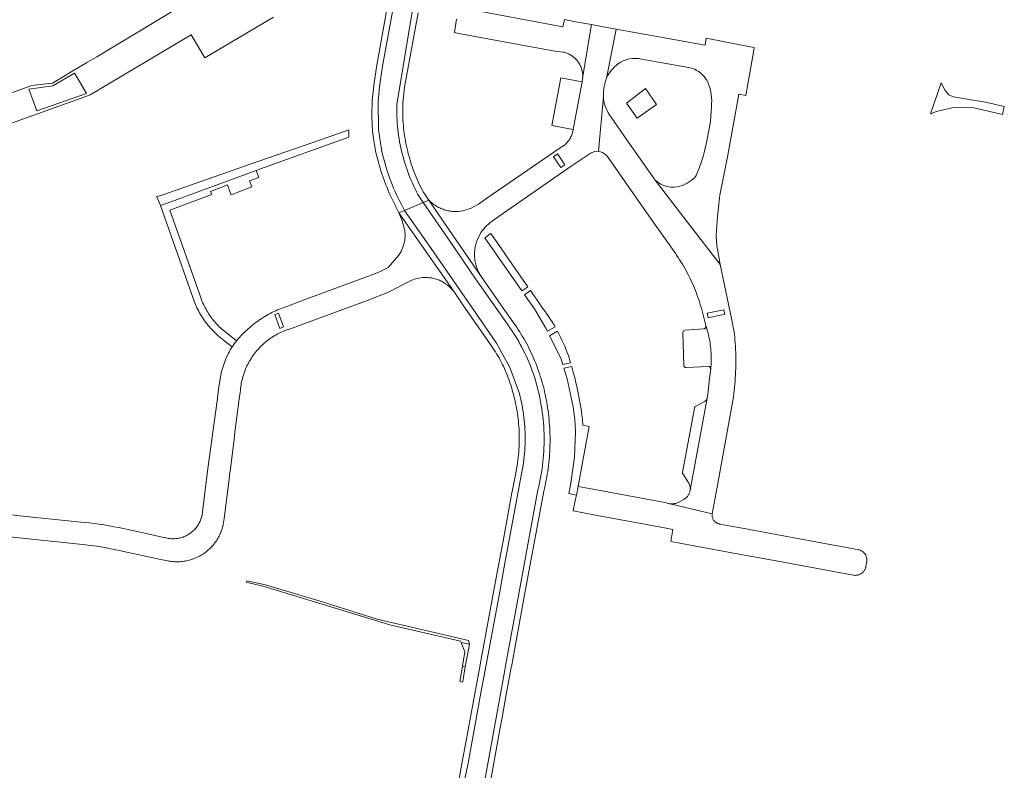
# Model space of a CAD drawing. Extents: x 152825 to 164088, y 457113 to 463005.
# Tile 257 of 364: x 158847 to 159046, y 460032 to 460184. Entities that reach past the tile are written whole.
import ezdxf

# ---------------------------------------------------------------- set-up
doc = ezdxf.new("R2010")
doc.units = 0
doc.header["$LTSCALE"] = 0.5
for name, color, linetype, lineweight in [('B-PV-VH-GESLOTENVERHARDING_ASFALT-GV', 251, 'CONTINUOUS', 18), ('B-PV-VH-HALFVERHARDING_GRASBETONSTEEN-GV', 251, 'CONTINUOUS', 18), ('B-PV-VH-HALFVERHARDING_GRAVEL-GV', 251, 'CONTINUOUS', 18), ('B-PV-VH-ONVERHARD_ZAND-GV', 251, 'CONTINUOUS', 18), ('B-PV-VH-OPENVERHARDING_BETONSTRAATSTEEN-GV', 251, 'CONTINUOUS', 18)]:
    doc.layers.add(name, color=color, linetype=linetype, lineweight=lineweight)

msp = doc.modelspace()

# ---------------------------------------------------------------- linework, layer by layer
at = {"layer": 'B-PV-VH-GESLOTENVERHARDING_ASFALT-GV', "flags": 128}
for points in [[(158921.29, 460186.58), (158919.1, 460174.51), (158918.56, 460170.92), (158918.18, 460167.31), (158918.13, 460164.07), (158918.23, 460161.03), (158918.37, 460160.07), (158918.885, 460157.113), (158919.016, 460156.527), (158919.155, 460155.943), (158919.302, 460155.361), (158919.456, 460154.781), (158919.618, 460154.203), (158919.788, 460153.628), (158919.965, 460153.054), (158920.15, 460152.483), (158920.343, 460151.915), (158920.543, 460151.349), (158920.751, 460150.786), (158920.966, 460150.225), (158921.189, 460149.668), (158921.419, 460149.113), (158921.656, 460148.562), (158921.901, 460148.014), (158922.153, 460147.469), (158922.413, 460146.928), (158922.679, 460146.39), (158922.953, 460145.856), (158923.05, 460145.67), (158923.338, 460145.127), (158923.607, 460144.575), (158924.738, 460145.055), (158924.112, 460146.229), (158923.771, 460146.889), (158923.442, 460147.556), (158923.124, 460148.227), (158922.817, 460148.904), (158922.522, 460149.586), (158922.239, 460150.273), (158921.967, 460150.964), (158921.707, 460151.66), (158921.459, 460152.361), (158921.222, 460153.065), (158920.998, 460153.774), (158920.786, 460154.486), (158920.585, 460155.201), (158920.398, 460155.92), (158920.222, 460156.642), (158920.058, 460157.367), (158919.451, 460161.478), (158919.376, 460167.211), (158919.507, 460168.636), (158919.663, 460170.058), (158919.845, 460171.477), (158920.051, 460172.893), (158920.282, 460174.305), (158931.69, 460236.456)], [(158931.69, 460236.456), (158920.282, 460174.305), (158920.051, 460172.893), (158919.845, 460171.477), (158919.663, 460170.058), (158919.507, 460168.636), (158919.376, 460167.211), (158919.451, 460161.478), (158920.058, 460157.367), (158920.222, 460156.642), (158920.398, 460155.92), (158920.585, 460155.201), (158920.786, 460154.486), (158920.998, 460153.774), (158921.222, 460153.065), (158921.459, 460152.361), (158921.707, 460151.66), (158921.967, 460150.964), (158922.239, 460150.273), (158922.522, 460149.586), (158922.817, 460148.904), (158923.124, 460148.227), (158923.442, 460147.556), (158923.771, 460146.889), (158924.112, 460146.229), (158924.738, 460145.055), (158926.18, 460145.667), (158928.536, 460146.667), (158927.452, 460148.274), (158927.159, 460148.834), (158926.876, 460149.398), (158926.603, 460149.968), (158926.339, 460150.542), (158926.086, 460151.121), (158925.843, 460151.704), (158925.61, 460152.291), (158925.387, 460152.882), (158925.175, 460153.477), (158924.973, 460154.075), (158924.781, 460154.677), (158924.6, 460155.282), (158924.429, 460155.891), (158924.269, 460156.502), (158924.12, 460157.115), (158923.981, 460157.732), (158923.853, 460158.35), (158923.736, 460158.971), (158923.63, 460159.594), (158923.534, 460160.218), (158923.45, 460160.844), (158923.376, 460161.471), (158923.313, 460162.1), (158923.262, 460162.729), (158923.221, 460163.36), (158923.191, 460163.991), (158923.172, 460164.622), (158923.164, 460165.254), (158923.167, 460165.885), (158923.181, 460166.517), (158926.309, 460185.275)], [(158926.309, 460185.275), (158923.181, 460166.517), (158923.167, 460165.885), (158923.164, 460165.254), (158923.172, 460164.622), (158923.191, 460163.991), (158923.221, 460163.36), (158923.262, 460162.729), (158923.313, 460162.1), (158923.376, 460161.471), (158923.45, 460160.844), (158923.534, 460160.218), (158923.63, 460159.594), (158923.736, 460158.971), (158923.853, 460158.35), (158923.981, 460157.732), (158924.12, 460157.115), (158924.269, 460156.502), (158924.429, 460155.891), (158924.6, 460155.282), (158924.781, 460154.677), (158924.973, 460154.075), (158925.175, 460153.477), (158925.387, 460152.882), (158925.61, 460152.291), (158925.843, 460151.704), (158926.086, 460151.121), (158926.339, 460150.542), (158926.603, 460149.968), (158926.876, 460149.398), (158927.159, 460148.834), (158927.452, 460148.274), (158928.536, 460146.667), (158929.651, 460147.141), (158928.824, 460148.373), (158928.51, 460148.84), (158928.369, 460149.107), (158928.126, 460149.578), (158927.891, 460150.054), (158927.663, 460150.532), (158927.443, 460151.014), (158927.229, 460151.499), (158927.023, 460151.988), (158926.825, 460152.479), (158926.633, 460152.973), (158926.45, 460153.47), (158926.273, 460153.97), (158926.105, 460154.473), (158925.944, 460154.978), (158925.79, 460155.485), (158925.645, 460155.995), (158925.507, 460156.507), (158925.376, 460157.021), (158925.254, 460157.536), (158925.139, 460158.054), (158925.032, 460158.573), (158924.933, 460159.094), (158924.842, 460159.616), (158924.759, 460160.139), (158924.683, 460160.664), (158924.616, 460161.19), (158924.556, 460161.716), (158924.505, 460162.244), (158924.461, 460162.772), (158924.426, 460163.301), (158924.398, 460163.83), (158924.378, 460164.36), (158924.367, 460164.89), (158924.363, 460165.42), (158924.368, 460165.95), (158924.38, 460166.48), (158924.42, 460166.8), (158924.73, 460170.04), (158927.49, 460185.06)], [(158965.009, 460168.125), (158964.054, 460157.024), (158964.812, 460156.809), (158965.472, 460156.378)], [(158965.472, 460156.378), (158965.671, 460156.183), (158965.85, 460155.97), (158965.98, 460155.75), (158974.23, 460143.97), (158979.66, 460136.24), (158979.843, 460135.975), (158980.145, 460135.525), (158980.441, 460135.071), (158980.73, 460134.612), (158981.012, 460134.149), (158981.288, 460133.682), (158981.556, 460133.21), (158981.817, 460132.735), (158982.072, 460132.257), (158982.319, 460131.774), (158982.559, 460131.288), (158982.792, 460130.798), (158983.018, 460130.305), (158983.237, 460129.809), (158983.448, 460129.31), (158983.651, 460128.807), (158983.848, 460128.302), (158984.036, 460127.793), (158984.218, 460127.282), (158984.391, 460126.769), (158984.558, 460126.252), (158984.716, 460125.734), (158984.867, 460125.213), (158985.01, 460124.69), (158985.753, 460121.701), (158985.755, 460121.695), (158985.769, 460121.632), (158985.868, 460121.356), (158985.988, 460120.97), (158986.101, 460120.581), (158986.206, 460120.19), (158986.304, 460119.797), (158986.393, 460119.402), (158986.475, 460119.005), (158986.549, 460118.607), (158986.615, 460118.208), (158986.673, 460117.807), (158986.724, 460117.405), (158986.766, 460117.003), (158986.8, 460116.599), (158986.827, 460116.195), (158986.845, 460115.791), (158986.856, 460115.386), (158986.858, 460114.981), (158986.852, 460114.576), (158986.839, 460114.171), (158986.817, 460113.767), (158986.788, 460113.363), (158986.75, 460112.96), (158986.538, 460111.057), (158986.23, 460108.3), (158986.018, 460106.985), (158982.581, 460088.347), (158982.566, 460088.252), (158982.538, 460088.114), (158982.502, 460087.977), (158982.458, 460087.843), (158982.407, 460087.711), (158982.348, 460087.583), (158982.282, 460087.458), (158982.21, 460087.337), (158982.13, 460087.22), (158982.044, 460087.108), (158981.952, 460087.001), (158981.854, 460086.9), (158981.75, 460086.804), (158981.641, 460086.714), (158981.527, 460086.63), (158981.409, 460086.553), (158981.286, 460086.483), (158981.16, 460086.42), (158980.29, 460085.92), (158980.278, 460085.914), (158980.131, 460085.848), (158979.981, 460085.79), (158979.828, 460085.738), (158979.673, 460085.695), (158979.516, 460085.659), (158979.357, 460085.631), (158979.197, 460085.612), (158979.036, 460085.6), (158978.875, 460085.596), (158978.714, 460085.6), (158978.554, 460085.612), (158987.04, 460083.59), (158988.04, 460088.98), (158991.34, 460107.3), (158991.426, 460107.933), (158991.503, 460108.567), (158991.573, 460109.201), (158991.635, 460109.837), (158991.689, 460110.473), (158991.735, 460111.11), (158991.773, 460111.748), (158991.803, 460112.386), (158991.825, 460113.024), (158991.839, 460113.662), (158991.845, 460114.301), (158991.843, 460114.939), (158991.833, 460115.578), (158991.815, 460116.216), (158991.789, 460116.854), (158991.755, 460117.492), (158991.713, 460118.129), (158991.663, 460118.766), (158991.605, 460119.402), (158991.54, 460120.03), (158990.93, 460123.15), (158990.4, 460125.74), (158988.699, 460134.115), (158982.017, 460142.75), (158975.47, 460151.21), (158969.404, 460159.845), (158968.382, 460161.325), (158966.246, 460164.428)], [(158939.794, 460022.939), (158944.91, 460051.183), (158945.2, 460052.786), (158947.87, 460067.396), (158951.766, 460088.43), (158951.934, 460089.129), (158952.09, 460089.831), (158952.234, 460090.536), (158952.365, 460091.242), (158952.485, 460091.951), (158952.592, 460092.662), (158952.688, 460093.375), (158952.771, 460094.089), (158952.841, 460094.805), (158952.9, 460095.521), (158952.946, 460096.239), (158952.98, 460096.957), (158953.001, 460097.676), (158953.01, 460098.395), (158953.007, 460099.114), (158952.992, 460099.832), (158952.964, 460100.551), (158952.924, 460101.269), (158952.872, 460101.986), (158952.807, 460102.702), (158952.73, 460103.417), (158952.641, 460104.13), (158952.539, 460104.842), (158952.426, 460105.552), (158952.3, 460106.26), (158952.056, 460107.473), (158951.915, 460108.115), (158951.764, 460108.754), (158951.601, 460109.391), (158951.427, 460110.024), (158951.241, 460110.655), (158951.045, 460111.282), (158950.838, 460111.905), (158950.62, 460112.525), (158950.391, 460113.141), (158950.152, 460113.753), (158949.902, 460114.36), (158949.641, 460114.963), (158949.37, 460115.562), (158949.088, 460116.155), (158948.796, 460116.744), (158948.494, 460117.327), (158948.181, 460117.905), (158947.859, 460118.478), (158947.526, 460119.044), (158947.184, 460119.605), (158946.832, 460120.16), (158946.47, 460120.708), (158946.099, 460121.251), (158945.718, 460121.786), (158939.13, 460131.182), (158933.493, 460139.41), (158928.536, 460146.667), (158926.18, 460145.667), (158924.738, 460145.055), (158930.122, 460137.318), (158935.755, 460129.226), (158937.548, 460126.611), (158943.398, 460118.131), (158946.053, 460113.234), (158947.834, 460108.489), (158947.997, 460107.899), (158948.149, 460107.307), (158948.291, 460106.712), (158948.422, 460106.115), (158948.543, 460105.515), (158948.654, 460104.914), (158948.754, 460104.311), (158948.844, 460103.706), (158948.923, 460103.099), (158948.992, 460102.491), (158949.05, 460101.883), (158949.098, 460101.273), (158949.135, 460100.662), (158949.161, 460100.051), (158949.177, 460099.44), (158949.183, 460098.828), (158949.177, 460098.217), (158949.161, 460097.605), (158949.134, 460096.994), (158949.097, 460096.384), (158949.049, 460095.774), (158948.991, 460095.165), (158948.922, 460094.558), (158948.843, 460093.951), (158948.753, 460093.346), (158948.652, 460092.743), (158945.081, 460073.605), (158943.961, 460067.455), (158941.069, 460051.869), (158940.22, 460047.294), (158937.62, 460033.074), (158935.267, 460022.106)], [(158941.65, 460026.71), (158944.047, 460039.841), (158944.501, 460042.329), (158945.35, 460046.98), (158946.086, 460050.973), (158946.299, 460052.132), (158946.352, 460052.416), (158946.38, 460052.57), (158949.05, 460067.18), (158952.93, 460088.14), (158953.068, 460088.711), (158953.199, 460089.284), (158953.321, 460089.859), (158953.436, 460090.435), (158953.543, 460091.013), (158953.642, 460091.592), (158953.733, 460092.172), (158953.816, 460092.754), (158953.891, 460093.337), (158953.959, 460093.92), (158954.018, 460094.505), (158954.069, 460095.09), (158954.113, 460095.676), (158954.148, 460096.262), (158954.176, 460096.849), (158954.195, 460097.437), (158954.207, 460098.024), (158954.21, 460098.612), (158954.206, 460099.199), (158954.193, 460099.787), (158954.173, 460100.374), (158954.144, 460100.961), (158954.108, 460101.547), (158954.063, 460102.133), (158954.011, 460102.718), (158953.951, 460103.303), (158953.882, 460103.886), (158953.806, 460104.469), (158953.722, 460105.05), (158953.63, 460105.631), (158953.53, 460106.209), (158953.48, 460106.48), (158953.23, 460107.72), (158953.112, 460108.264), (158952.986, 460108.807), (158952.852, 460109.347), (158952.71, 460109.886), (158952.56, 460110.422), (158952.403, 460110.957), (158952.239, 460111.488), (158952.066, 460112.018), (158951.886, 460112.545), (158951.699, 460113.069), (158951.504, 460113.591), (158951.301, 460114.11), (158951.091, 460114.626), (158950.874, 460115.138), (158950.649, 460115.648), (158950.417, 460116.154), (158950.178, 460116.657), (158949.932, 460117.157), (158949.678, 460117.652), (158949.418, 460118.144), (158949.15, 460118.633), (158948.875, 460119.117), (158948.593, 460119.598), (158948.305, 460120.074), (158948.01, 460120.546), (158947.708, 460121.014), (158947.399, 460121.477), (158947.084, 460121.936), (158946.762, 460122.391), (158946.69, 460122.49), (158944.26, 460125.91), (158940.12, 460131.86), (158934.483, 460140.088), (158929.651, 460147.141), (158928.536, 460146.667), (158933.493, 460139.41), (158939.13, 460131.182), (158945.718, 460121.786), (158946.099, 460121.251), (158946.47, 460120.708), (158946.832, 460120.16), (158947.184, 460119.605), (158947.526, 460119.044), (158947.859, 460118.478), (158948.181, 460117.905), (158948.494, 460117.327), (158948.796, 460116.744), (158949.088, 460116.155), (158949.37, 460115.562), (158949.641, 460114.963), (158949.902, 460114.36), (158950.152, 460113.753), (158950.391, 460113.141), (158950.62, 460112.525), (158950.838, 460111.905), (158951.045, 460111.282), (158951.241, 460110.655), (158951.427, 460110.024), (158951.601, 460109.391), (158951.764, 460108.754), (158951.915, 460108.115), (158952.056, 460107.473), (158952.3, 460106.26), (158952.426, 460105.552), (158952.539, 460104.842), (158952.641, 460104.13), (158952.73, 460103.417), (158952.807, 460102.702), (158952.872, 460101.986), (158952.924, 460101.269), (158952.964, 460100.551), (158952.992, 460099.832), (158953.007, 460099.114), (158953.01, 460098.395), (158953.001, 460097.676), (158952.98, 460096.957), (158952.946, 460096.239), (158952.9, 460095.521), (158952.841, 460094.805), (158952.771, 460094.089), (158952.688, 460093.375), (158952.592, 460092.662), (158952.485, 460091.951), (158952.365, 460091.242), (158952.234, 460090.536), (158952.09, 460089.831), (158951.934, 460089.129), (158951.766, 460088.43), (158947.87, 460067.396), (158945.2, 460052.786), (158944.91, 460051.183), (158939.794, 460022.939)], [(158935.267, 460022.106), (158937.62, 460033.074), (158940.22, 460047.294), (158941.069, 460051.869), (158943.961, 460067.455), (158945.081, 460073.605), (158948.652, 460092.743), (158948.753, 460093.346), (158948.843, 460093.951), (158948.922, 460094.558), (158948.991, 460095.165), (158949.049, 460095.774), (158949.097, 460096.384), (158949.134, 460096.994), (158949.161, 460097.605), (158949.177, 460098.217), (158949.183, 460098.828), (158949.177, 460099.44), (158949.161, 460100.051), (158949.135, 460100.662), (158949.098, 460101.273), (158949.05, 460101.883), (158948.992, 460102.491), (158948.923, 460103.099), (158948.844, 460103.706), (158948.754, 460104.311), (158948.654, 460104.914), (158948.543, 460105.515), (158948.422, 460106.115), (158948.291, 460106.712), (158948.149, 460107.307), (158947.997, 460107.899), (158947.834, 460108.489), (158946.053, 460113.234), (158943.398, 460118.131), (158937.548, 460126.611), (158935.755, 460129.226), (158930.122, 460137.318), (158924.738, 460145.055), (158923.607, 460144.575), (158929.137, 460136.632), (158934.77, 460128.54), (158936.56, 460125.93), (158942.41, 460117.45), (158942.616, 460117.155), (158942.88, 460116.763), (158943.139, 460116.367), (158943.39, 460115.966), (158943.635, 460115.561), (158943.872, 460115.152), (158944.103, 460114.739), (158944.327, 460114.322), (158944.543, 460113.902), (158944.753, 460113.478), (158944.955, 460113.05), (158945.15, 460112.619), (158945.338, 460112.185), (158945.518, 460111.748), (158945.691, 460111.307), (158945.856, 460110.864), (158946.014, 460110.418), (158946.165, 460109.97), (158946.308, 460109.519), (158946.443, 460109.065), (158946.57, 460108.61), (158946.68, 460108.16), (158946.74, 460107.946), (158946.876, 460107.442), (158947.004, 460106.936), (158947.124, 460106.428), (158947.237, 460105.919), (158947.341, 460105.407), (158947.438, 460104.894), (158947.527, 460104.38), (158947.608, 460103.864), (158947.681, 460103.347), (158947.747, 460102.829), (158947.804, 460102.311), (158947.853, 460101.791), (158947.894, 460101.271), (158947.928, 460100.75), (158947.953, 460100.228), (158947.971, 460099.707), (158947.98, 460099.185), (158947.981, 460098.663), (158947.975, 460098.141), (158947.96, 460097.619), (158947.938, 460097.097), (158947.907, 460096.576), (158947.868, 460096.056), (158947.822, 460095.536), (158947.767, 460095.016), (158947.705, 460094.498), (158947.635, 460093.981), (158947.606, 460093.791), (158947.556, 460093.465), (158947.47, 460092.95), (158946.72, 460089.06), (158946.5, 460087.83), (158944.67, 460077.73), (158943.9, 460073.82), (158942.78, 460067.67), (158940.474, 460055.242), (158939.847, 460051.86), (158939.04, 460047.51), (158937.159, 460037.22), (158936.44, 460033.29), (158935.39, 460027.57)]]:
    msp.add_lwpolyline(points, dxfattribs=at)
at = {"layer": 'B-PV-VH-GESLOTENVERHARDING_ASFALT-GV'}
msp.add_lwpolyline([(158966.246, 460164.428, -0.1377354), (158965.009, 460168.125)], format="xyb", dxfattribs=at)
at = {"layer": 'B-PV-VH-GESLOTENVERHARDING_ASFALT-GV', "flags": 128}
for points in [[(158989.436, 460124.939), (158989.627, 460124.009), (158986.247, 460123.317), (158986.057, 460124.247)], [(158987.04, 460083.59), (158978.554, 460085.612), (158978.394, 460085.632), (158978.235, 460085.66), (158978.078, 460085.695), (158977.923, 460085.739), (158977.77, 460085.79), (158977.09, 460085.92), (158964.35, 460088.28), (158959.89, 460089.11), (158959.539, 460087.371), (158959.369, 460086.532), (158959.253, 460085.96), (158958.89, 460084.16), (158963.4, 460083.33), (158977.37, 460080.74), (158979.09, 460080.43), (158978.66, 460077.99), (158992.83, 460075.36), (159000, 460074.034), (159011.27, 460071.95), (159015.69, 460071.13), (159015.823, 460071.116), (159015.957, 460071.11), (159016.092, 460071.111), (159016.225, 460071.121), (159016.358, 460071.139), (159016.49, 460071.165), (159016.62, 460071.198), (159016.748, 460071.239), (159016.873, 460071.288), (159016.995, 460071.344), (159017.113, 460071.407), (159017.227, 460071.477), (159017.337, 460071.554), (159017.443, 460071.637), (159017.543, 460071.726), (159017.637, 460071.821), (159017.726, 460071.922), (159017.809, 460072.028), (159017.885, 460072.138), (159017.954, 460072.253), (159018.017, 460072.372), (159018.072, 460072.494), (159018.12, 460072.619), (159018.14, 460072.68), (159018.201, 460073.051), (159018.276, 460073.504), (159018.36, 460074.01), (159018.369, 460074.284), (159018.343, 460074.556), (159018.318, 460074.684), (159018.285, 460074.811), (159018.245, 460074.935), (159018.197, 460075.057), (159018.142, 460075.175), (159018.079, 460075.29), (159018.01, 460075.401), (159017.934, 460075.507), (159017.852, 460075.609), (159017.763, 460075.705), (159017.669, 460075.796), (159017.57, 460075.88), (159017.465, 460075.959), (159017.356, 460076.031), (159017.243, 460076.096), (159017.126, 460076.154), (159017.005, 460076.205), (159016.882, 460076.248), (159016.756, 460076.284), (159016.64, 460076.31), (159015.394, 460076.542), (159012.02, 460077.17), (159000, 460079.395), (158993.54, 460080.59), (158988.62, 460081.5), (158988.5, 460081.52), (158988.382, 460081.548), (158988.266, 460081.584), (158988.152, 460081.627), (158988.042, 460081.677), (158987.935, 460081.735), (158987.832, 460081.8), (158987.734, 460081.871), (158987.641, 460081.948), (158987.552, 460082.032), (158987.47, 460082.121), (158987.394, 460082.215), (158987.324, 460082.315), (158987.26, 460082.418), (158987.204, 460082.526), (158987.155, 460082.637), (158987.113, 460082.751), (158987.079, 460082.867), (158987.053, 460082.986), (158987.034, 460083.106), (158987.024, 460083.227), (158987.021, 460083.348), (158987.027, 460083.469)]]:
    msp.add_lwpolyline(points, close=True, dxfattribs=at)
at = {"layer": 'B-PV-VH-HALFVERHARDING_GRASBETONSTEEN-GV', "flags": 128}
msp.add_lwpolyline([(158971.852, 460163.748), (158975.752, 460166.523), (158973.575, 460169.729), (158969.714, 460166.809)], close=True, dxfattribs=at)
at = {"layer": 'B-PV-VH-HALFVERHARDING_GRAVEL-GV', "flags": 128}
msp.add_lwpolyline([(158913.46, 460159.91), (158913.43, 460161.39), (158909.44, 460159.99), (158893.457, 460154.39), (158888.696, 460152.722), (158875.96, 460148.26), (158874.515, 460147.804), (158874.87, 460147.18), (158875.277, 460146.028), (158876.686, 460146.544), (158894.682, 460153.136), (158895.54, 460153.45)], close=True, dxfattribs=at)
at = {"layer": 'B-PV-VH-ONVERHARD_ZAND-GV', "flags": 128}
for points in [[(159038.296, 460165.922), (159040.06, 460165.819), (159041.791, 460165.462), (159045.854, 460164.486), (159046.219, 460166.076), (159042.387, 460166.965), (159038.686, 460167.597), (159035.943, 460168.066), (159034.956, 460168.464), (159034.209, 460169.379), (159033.423, 460170.888), (159031.297, 460164.642), (159032.455, 460165.084), (159033.889, 460165.462), (159035.622, 460165.806), (159037.316, 460165.979)], [(158877.185, 460145.129), (158885.706, 460148.25), (158885.457, 460148.891), (158888.865, 460150.213), (158889.377, 460148.892), (158889.63, 460148.239), (158893.808, 460149.823), (158893.357, 460151.053), (158895.198, 460151.727), (158894.682, 460153.136), (158876.686, 460146.544), (158875.277, 460146.028), (158882.11, 460126.67), (158882.247, 460126.321), (158882.391, 460125.974), (158882.543, 460125.631), (158882.702, 460125.291), (158882.869, 460124.954), (158883.042, 460124.621), (158883.222, 460124.292), (158883.41, 460123.966), (158883.604, 460123.645), (158883.805, 460123.328), (158884.013, 460123.016), (158884.228, 460122.707), (158884.448, 460122.404), (158884.676, 460122.105), (158884.91, 460121.812), (158885.15, 460121.523), (158885.396, 460121.239), (158885.648, 460120.961), (158885.905, 460120.688), (158886.169, 460120.421), (158886.438, 460120.159), (158886.713, 460119.903), (158886.993, 460119.653), (158887.02, 460119.63), (158888.37, 460118.572), (158889.82, 460117.43), (158890.005, 460117.688), (158890.253, 460118.023), (158890.508, 460118.353), (158890.727, 460118.625), (158889.297, 460119.752), (158887.969, 460120.792), (158887.724, 460121.012), (158887.472, 460121.245), (158887.226, 460121.486), (158886.985, 460121.73), (158886.75, 460121.979), (158886.519, 460122.234), (158886.294, 460122.493), (158886.073, 460122.759), (158885.859, 460123.028), (158885.651, 460123.3), (158885.451, 460123.576), (158885.253, 460123.86), (158885.063, 460124.146), (158884.879, 460124.435), (158884.702, 460124.729), (158884.53, 460125.027), (158884.366, 460125.327), (158884.207, 460125.633), (158884.054, 460125.942), (158883.908, 460126.253), (158883.77, 460126.565), (158883.638, 460126.883), (158883.516, 460127.194)], [(158942.249, 460140.358), (158941.02, 460139.51), (158948.504, 460128.752), (158949.692, 460129.573), (158947.673, 460132.494), (158942.7, 460139.69)], [(158952.417, 460125.629), (158952.046, 460126.165), (158950.625, 460128.222), (158950.23, 460128.793), (158949.045, 460127.974), (158951.03, 460125.12), (158953.37, 460121.16), (158953.672, 460120.552), (158955.214, 460121.465), (158954.951, 460121.915), (158954.63, 460122.442), (158954.301, 460122.963), (158953.962, 460123.479), (158953.615, 460123.988), (158953.259, 460124.492), (158952.894, 460124.989), (158952.52, 460125.48)], [(158954.116, 460119.658), (158956.38, 460115.1), (158956.768, 460113.835), (158958.384, 460114.182), (158958.246, 460114.623), (158958.052, 460115.209), (158957.848, 460115.791), (158957.634, 460116.369), (158957.409, 460116.944), (158957.175, 460117.514), (158956.931, 460118.081), (158956.677, 460118.643), (158956.413, 460119.2), (158956.139, 460119.753), (158955.856, 460120.301), (158955.698, 460120.595)], [(158959.89, 460089.11), (158960.78, 460093.99), (158962.105, 460101.298), (158960.88, 460101.54), (158960.766, 460102.624), (158960.634, 460103.706), (158960.484, 460104.786), (158960.315, 460105.863), (158960.128, 460106.937), (158959.923, 460108.007), (158959.699, 460109.074), (158959.457, 460110.137), (158959.198, 460111.196), (158958.92, 460112.25), (158958.767, 460112.848), (158958.604, 460113.442), (158956.995, 460113.097), (158957.66, 460110.93), (158958.88, 460105.27), (158959.21, 460102.69), (158959.35, 460100.23), (158959.18, 460095.06), (158958.352, 460089.396), (158958.032, 460087.676), (158959.539, 460087.371)], [(158937.72, 460057.92), (158919.19, 460062.26), (158907.62, 460065.9), (158896.56, 460069.16), (158892.763, 460070.015), (158892.68, 460069.711), (158896.33, 460068.87), (158921.75, 460061.09), (158932.58, 460058.584), (158936.1, 460057.77), (158936.203, 460057.518), (158937.876, 460057.184), (158937.89, 460057.26)], [(158937.876, 460057.184), (158936.203, 460057.518), (158936.983, 460055.621), (158936.462, 460052.691), (158937.052, 460052.586)], [(158937.052, 460052.586), (158936.462, 460052.691), (158935.906, 460049.57), (158936.491, 460049.458), (158936.516, 460049.598)]]:
    msp.add_lwpolyline(points, close=True, dxfattribs=at)
at = {"layer": 'B-PV-VH-OPENVERHARDING_BETONSTRAATSTEEN-GV', "flags": 128}
for points in [[(158878.69, 460185.97), (158865.978, 460178.347), (158862.402, 460176.203), (158860.53, 460175.08), (158857.575, 460173.346), (158856.9, 460172.95), (158855.091, 460171.839), (158853.43, 460170.82), (158850.911, 460170.544), (158849.271, 460170.37), (158826.65, 460162.19)], [(158935.282, 460183.773), (158935.136, 460182.899), (158934.84, 460181.12), (158935.76, 460180.9), (158955.2, 460177.35), (158956.9, 460177.12), (158957.028, 460177.091), (158957.221, 460177.04), (158957.378, 460176.992), (158957.412, 460176.981), (158957.6, 460176.914), (158957.786, 460176.841), (158957.968, 460176.759), (158958.147, 460176.671), (158958.322, 460176.575), (158958.493, 460176.473), (158958.661, 460176.363), (158958.823, 460176.247), (158958.981, 460176.125), (158959.133, 460175.997), (158959.281, 460175.862), (158959.423, 460175.722), (158959.559, 460175.576), (158959.69, 460175.424), (158959.814, 460175.268), (158959.931, 460175.107), (158960.043, 460174.941), (158960.147, 460174.771), (158960.245, 460174.597), (158960.335, 460174.419), (158960.418, 460174.237), (158960.494, 460174.053), (158960.563, 460173.865), (158960.624, 460173.675), (158960.677, 460173.483), (158960.723, 460173.288), (158960.76, 460173.092), (158960.79, 460172.895), (158960.812, 460172.696), (158960.826, 460172.497), (158960.832, 460172.298), (158960.83, 460172.098), (158960.82, 460171.899), (158960.808, 460171.765), (158961.962, 460178.733), (158962.619, 460182.697), (158959.34, 460183.29), (158957.14, 460183.75), (158956.822, 460182.233), (158936.64, 460186)], [(158828.92, 460156.92), (158859.042, 460167.756), (158861.039, 460168.443), (158862.322, 460169.213), (158863.22, 460169.75), (158880.04, 460179.74), (158881.5, 460180.61), (158884.311, 460175.95), (158898.2, 460184.2)], [(158965.744, 460172.174), (158967.618, 460181.792), (158964.991, 460182.268), (158962.619, 460182.697), (158961.962, 460178.733), (158960.808, 460171.765), (158960.802, 460171.7), (158960.776, 460171.502), (158960.742, 460171.305), (158960.7, 460171.11), (158958.89, 460161.45), (158958.87, 460161.323), (158958.834, 460161.127), (158958.789, 460160.933), (158958.736, 460160.742), (158958.676, 460160.552), (158958.609, 460160.365), (158958.534, 460160.181), (158958.451, 460160), (158958.361, 460159.822), (158958.265, 460159.648), (158958.161, 460159.479), (158958.051, 460159.313), (158957.934, 460159.152), (158957.81, 460158.996), (158957.681, 460158.845), (158957.545, 460158.699), (158957.404, 460158.559), (158957.257, 460158.425), (158957.105, 460158.297), (158956.948, 460158.175), (158956.786, 460158.059), (158956.62, 460157.95), (158956.28, 460157.72), (158941.64, 460147.67), (158939.7, 460146.34), (158938.213, 460145.476), (158936.572, 460144.959), (158935.575, 460144.833), (158934.57, 460144.84), (158934.479, 460144.848), (158934.232, 460144.874), (158933.986, 460144.907), (158933.742, 460144.949), (158933.499, 460144.999), (158933.257, 460145.056), (158933.018, 460145.122), (158932.781, 460145.195), (158932.546, 460145.275), (158932.314, 460145.363), (158932.085, 460145.459), (158931.859, 460145.562), (158931.637, 460145.672), (158931.418, 460145.789), (158931.203, 460145.913), (158930.993, 460146.044), (158930.786, 460146.182), (158930.585, 460146.326), (158930.388, 460146.477), (158930.196, 460146.634), (158930.009, 460146.797), (158929.827, 460146.966), (158929.651, 460147.141), (158934.483, 460140.088), (158940.12, 460131.86), (158940.024, 460132.021), (158939.898, 460132.244), (158939.78, 460132.471), (158939.669, 460132.702), (158939.603, 460132.849), (158939.565, 460132.935), (158939.468, 460133.172), (158939.379, 460133.412), (158939.297, 460133.655), (158939.223, 460133.9), (158939.157, 460134.147), (158939.099, 460134.396), (158939.048, 460134.647), (158939.005, 460134.9), (158938.97, 460135.153), (158938.943, 460135.408), (158938.924, 460135.663), (158938.913, 460135.919), (158938.91, 460136.174), (158938.915, 460136.43), (158938.928, 460136.686), (158938.949, 460136.941), (158938.978, 460137.195), (158939.014, 460137.449), (158939.059, 460137.701), (158939.112, 460137.951), (158939.172, 460138.2), (158939.24, 460138.446), (158939.316, 460138.691)], [(158993.4, 460178.47), (158985.86, 460179.94), (158985.634, 460178.533), (158967.618, 460181.792), (158965.744, 460172.174)], [(158975.47, 460151.21), (158982.017, 460142.75), (158988.699, 460134.115), (158988.31, 460136.03), (158988.002, 460137.906), (158987.84, 460139.8), (158987.85, 460140.02), (158988.112, 460143.809), (158988.56, 460147.58), (158988.63, 460148.17), (158990.21, 460156.24), (158992.42, 460168.62), (158993.863, 460168.357), (158995.47, 460177.54), (158995.56, 460178.07), (158993.4, 460178.47)], [(158972.782, 460175.71), (158975.776, 460175.16), (158982.337, 460174.005)], [(158939.316, 460138.691), (158939.769, 460139.793), (158940.261, 460140.623), (158940.377, 460140.818), (158941.121, 460141.737), (158941.99, 460142.54), (158943.89, 460143.86), (158958.52, 460154.04), (158962.52, 460156.75), (158963.266, 460157.004), (158964.054, 460157.024), (158965.009, 460168.125)], [(158986.917, 460166.662), (158986.903, 460166.134), (158986.68, 460163.079), (158986.357, 460161.257), (158985.965, 460159.148), (158985.464, 460157.046), (158985.215, 460155.96), (158984.819, 460154.73), (158984.409, 460153.58), (158983.82, 460152.099)], [(158838.79, 460079.5), (158858.93, 460077.41), (158862.942, 460076.927), (158866.91, 460076.16), (158875.04, 460074.42), (158876.75, 460074.06), (158877.021, 460074.008), (158877.294, 460073.964), (158877.568, 460073.928), (158877.843, 460073.899), (158878.119, 460073.879), (158878.395, 460073.867), (158878.671, 460073.862), (158878.948, 460073.866), (158879.224, 460073.878), (158879.499, 460073.897), (158879.774, 460073.925), (158880.048, 460073.961), (158880.321, 460074.004), (158880.593, 460074.056), (158880.863, 460074.115), (158881.131, 460074.182), (158881.397, 460074.256), (158881.661, 460074.339), (158881.922, 460074.429), (158882.181, 460074.526), (158882.436, 460074.631), (158882.689, 460074.744), (158882.938, 460074.863), (158883.183, 460074.99), (158883.425, 460075.124), (158883.663, 460075.265), (158883.897, 460075.412), (158884.126, 460075.566), (158884.351, 460075.727), (158884.571, 460075.894), (158884.786, 460076.068), (158884.996, 460076.248), (158885.2, 460076.434), (158885.4, 460076.625), (158885.593, 460076.822), (158885.781, 460077.025), (158885.963, 460077.233), (158886.138, 460077.447), (158886.308, 460077.665), (158886.471, 460077.888), (158886.628, 460078.116), (158886.777, 460078.348), (158886.92, 460078.584), (158887.057, 460078.825), (158887.186, 460079.069), (158887.308, 460079.317), (158887.423, 460079.568), (158887.53, 460079.823), (158887.613, 460080.034), (158887.781, 460080.517), (158887.922, 460081.008), (158888.098, 460081.828), (158888.2, 460082.66), (158889.188, 460090.598), (158889.299, 460091.487), (158889.39, 460092.22), (158890.214, 460098.66), (158890.329, 460099.56), (158891.261, 460106.85), (158891.375, 460107.741), (158891.43, 460108.17), (158891.49, 460108.59), (158891.497, 460108.675), (158891.532, 460109.011), (158891.574, 460109.346), (158891.624, 460109.68), (158891.682, 460110.013), (158891.748, 460110.345), (158891.822, 460110.674), (158891.903, 460111.002), (158891.992, 460111.328), (158892.089, 460111.652), (158892.194, 460111.973), (158892.306, 460112.292), (158892.426, 460112.608), (158892.553, 460112.921), (158892.687, 460113.231), (158892.829, 460113.538), (158892.978, 460113.841), (158893.134, 460114.141), (158893.298, 460114.437), (158893.468, 460114.729), (158893.645, 460115.016), (158893.828, 460115.3), (158894.019, 460115.579), (158894.216, 460115.854), (158894.419, 460116.124), (158894.629, 460116.389), (158894.845, 460116.648), (158895.067, 460116.903), (158895.295, 460117.152), (158895.529, 460117.396), (158895.769, 460117.635), (158896.014, 460117.867), (158896.265, 460118.094), (158896.521, 460118.315), (158896.782, 460118.529), (158897.048, 460118.737), (158897.319, 460118.939), (158897.594, 460119.135), (158897.874, 460119.324), (158898.159, 460119.506), (158898.448, 460119.681), (158898.741, 460119.85), (158899.037, 460120.012), (158899.338, 460120.166), (158899.642, 460120.313), (158899.949, 460120.453), (158900.26, 460120.586), (158900.574, 460120.712), (158900.891, 460120.83), (158901.21, 460120.94), (158917.39, 460126.85), (158921.5, 460128.5), (158925.55, 460130.58), (158926.222, 460130.911), (158926.926, 460131.166), (158927.654, 460131.342), (158928.398, 460131.436), (158928.504, 460131.444), (158928.744, 460131.456), (158928.984, 460131.459), (158929.224, 460131.455), (158929.464, 460131.443), (158929.703, 460131.423), (158929.941, 460131.395), (158930.179, 460131.359), (158930.415, 460131.315), (158930.649, 460131.263), (158930.882, 460131.203), (158931.112, 460131.136), (158931.34, 460131.061), (158931.566, 460130.979), (158931.788, 460130.889), (158932.008, 460130.792), (158932.224, 460130.687), (158932.436, 460130.575), (158932.645, 460130.457), (158932.85, 460130.331), (158933.05, 460130.199), (158933.246, 460130.06), (158933.437, 460129.914), (158933.623, 460129.763), (158933.804, 460129.605), (158933.979, 460129.441), (158934.055, 460129.366), (158934.149, 460129.272), (158934.313, 460129.097), (158934.472, 460128.916), (158934.624, 460128.731), (158934.77, 460128.54), (158929.137, 460136.632), (158923.607, 460144.575), (158923.931, 460143.76), (158924.27, 460142.908), (158924.75, 460141.18), (158924.774, 460141.033), (158924.805, 460140.801), (158924.829, 460140.569), (158924.844, 460140.335), (158924.852, 460140.101), (158924.851, 460139.867), (158924.842, 460139.634), (158924.826, 460139.4), (158924.801, 460139.168), (158924.769, 460138.936), (158924.728, 460138.706), (158924.68, 460138.477), (158924.624, 460138.25), (158924.56, 460138.025), (158924.489, 460137.802), (158924.094, 460136.86), (158923.56, 460135.99), (158921.42, 460133.5), (158919.52, 460132.56), (158917.99, 460131.92), (158904.24, 460126.87), (158901.42, 460125.801), (158899.41, 460125.04), (158899.025, 460124.88), (158898.643, 460124.712), (158898.265, 460124.537), (158897.89, 460124.354), (158897.518, 460124.165), (158897.151, 460123.968), (158896.787, 460123.765), (158896.427, 460123.554), (158896.071, 460123.337), (158895.719, 460123.113), (158895.372, 460122.882), (158895.029, 460122.644), (158894.691, 460122.4), (158894.358, 460122.15), (158894.029, 460121.893), (158893.706, 460121.63), (158893.387, 460121.361), (158893.074, 460121.085), (158892.766, 460120.804), (158892.464, 460120.517), (158892.167, 460120.224), (158891.876, 460119.926), (158891.59, 460119.622), (158891.311, 460119.312), (158891.037, 460118.998), (158890.77, 460118.678), (158890.727, 460118.625), (158890.508, 460118.353), (158890.253, 460118.023), (158890.005, 460117.688), (158889.82, 460117.43), (158889.685, 460117.214), (158889.554, 460116.995), (158889.427, 460116.774), (158889.304, 460116.551), (158889.185, 460116.326), (158889.07, 460116.098), (158888.551, 460114.97), (158888.112, 460113.809), (158887.691, 460112.38), (158887.39, 460110.92), (158887.07, 460108.85), (158886.755, 460106.487), (158884.93, 460092.78), (158883.84, 460084), (158883.836, 460083.962), (158883.811, 460083.744), (158883.778, 460083.527), (158883.738, 460083.311), (158883.689, 460083.097), (158883.633, 460082.885), (158883.569, 460082.675), (158883.497, 460082.468), (158883.418, 460082.263), (158883.331, 460082.062), (158883.237, 460081.863), (158883.136, 460081.669), (158883.028, 460081.478), (158882.913, 460081.291), (158882.791, 460081.108), (158882.663, 460080.93), (158882.528, 460080.757), (158882.387, 460080.589), (158882.24, 460080.426), (158882.087, 460080.269), (158881.929, 460080.117), (158881.765, 460079.971), (158881.596, 460079.831), (158881.422, 460079.698), (158881.243, 460079.57), (158881.06, 460079.45), (158880.872, 460079.336), (158880.68, 460079.229), (158880.485, 460079.129), (158880.286, 460079.037), (158880.084, 460078.951), (158879.879, 460078.874), (158879.671, 460078.803), (158879.461, 460078.741), (158879.248, 460078.686), (158879.034, 460078.638), (158878.818, 460078.599), (158878.601, 460078.567), (158878.383, 460078.544), (158878.164, 460078.528), (158877.945, 460078.521), (158877.725, 460078.521), (158877.506, 460078.53), (158877.287, 460078.546), (158877.069, 460078.57), (158876.852, 460078.603), (158876.636, 460078.643), (158876.422, 460078.691), (158876.21, 460078.747), (158876, 460078.81), (158869.343, 460080.239), (158866.87, 460080.77), (158865.881, 460080.972), (158864.889, 460081.158), (158863.894, 460081.327), (158863.465, 460081.393), (158863.324, 460081.415), (158862.896, 460081.48), (158861.896, 460081.617), (158860.894, 460081.737), (158859.89, 460081.84), (158859.2, 460081.91), (158857.858, 460082.049), (158847.42, 460083.13), (158844.43, 460083.44)]]:
    msp.add_lwpolyline(points, dxfattribs=at)
at = {"layer": 'B-PV-VH-OPENVERHARDING_BETONSTRAATSTEEN-GV'}
for points in [[(158965.744, 460172.174, -0.0771458), (158967.879, 460174.679)], [(158967.879, 460174.679, -0.2213279), (158972.782, 460175.71)], [(158982.337, 460174.005, -0.1297874), (158984.729, 460172.841)], [(158984.729, 460172.841, -0.0800393), (158985.981, 460171.419)], [(158965.009, 460168.125, -0.0881784), (158965.744, 460172.174)], [(158985.981, 460171.419, -0.1395977), (158986.917, 460166.662)], [(158980.752, 460150.049, -0.2803256), (158975.47, 460151.21)], [(158982.409, 460150.835, -0.0714529), (158980.752, 460150.049)], [(158983.82, 460152.099, -0.0736484), (158982.409, 460150.835)]]:
    msp.add_lwpolyline(points, format="xyb", dxfattribs=at)
at = {"layer": 'B-PV-VH-OPENVERHARDING_BETONSTRAATSTEEN-GV', "flags": 128}
for points in [[(158853.53, 460170.27), (158857.9, 460172.89), (158859.123, 460170.819), (158860.34, 460168.76), (158850.29, 460165.22), (158849.47, 460167.433), (158848.66, 460169.62)], [(158960.7, 460171.11), (158956.39, 460171.93), (158954.6, 460162.26), (158958.89, 460161.45)], [(158955.717, 460156.507), (158954.892, 460155.941), (158956.401, 460153.743), (158957.226, 460154.309)], [(158955.717, 460156.507), (158957.226, 460154.309), (158956.401, 460153.743), (158954.892, 460155.941)], [(158986.247, 460123.317), (158989.627, 460124.009), (158989.436, 460124.939), (158986.057, 460124.247)], [(158899.473, 460121.158), (158898.452, 460123.974), (158899.204, 460124.247), (158900.225, 460121.431)], [(158899.473, 460121.158), (158900.225, 460121.431), (158899.204, 460124.247), (158898.452, 460123.974)], [(158985.868, 460121.356), (158985.769, 460121.632), (158985.775, 460121.568), (158985.773, 460121.503), (158985.763, 460121.439), (158985.745, 460121.376), (158985.72, 460121.317), (158985.687, 460121.26), (158985.648, 460121.209), (158985.603, 460121.162), (158985.553, 460121.122), (158985.497, 460121.087), (158985.438, 460121.06), (158985.377, 460121.041), (158985.313, 460121.029), (158981.55, 460120.791), (158981.213, 460120.628), (158981.082, 460120.278), (158981.281, 460113.698), (158981.286, 460113.635), (158981.299, 460113.574), (158981.32, 460113.515), (158981.348, 460113.458), (158981.383, 460113.406), (158981.425, 460113.359), (158981.472, 460113.317), (158981.524, 460113.282), (158981.58, 460113.253), (158981.639, 460113.232), (158981.7, 460113.219), (158981.763, 460113.213), (158981.804, 460113.214), (158986.221, 460113.439), (158986.227, 460113.44), (158986.288, 460113.442), (158986.35, 460113.436), (158986.41, 460113.423), (158986.468, 460113.401), (158986.522, 460113.373), (158986.573, 460113.337), (158986.618, 460113.296), (158986.658, 460113.249), (158986.691, 460113.197), (158986.717, 460113.141), (158986.736, 460113.082), (158986.747, 460113.021), (158986.75, 460112.96), (158986.788, 460113.363), (158986.817, 460113.767), (158986.839, 460114.171), (158986.852, 460114.576), (158986.858, 460114.981), (158986.856, 460115.386), (158986.845, 460115.791), (158986.827, 460116.195), (158986.8, 460116.599), (158986.766, 460117.003), (158986.724, 460117.405), (158986.673, 460117.807), (158986.615, 460118.208), (158986.549, 460118.607), (158986.475, 460119.005), (158986.393, 460119.402), (158986.304, 460119.797), (158986.206, 460120.19), (158986.101, 460120.581), (158985.988, 460120.97)], [(158982.581, 460088.347), (158986.018, 460106.985), (158986.01, 460106.953), (158986.005, 460106.937), (158986.001, 460106.921), (158985.996, 460106.905), (158985.99, 460106.889), (158985.985, 460106.873), (158985.979, 460106.858), (158985.973, 460106.842), (158985.967, 460106.827), (158985.96, 460106.812), (158985.953, 460106.797), (158985.946, 460106.782), (158985.938, 460106.767), (158985.931, 460106.752), (158985.923, 460106.737), (158985.915, 460106.723), (158985.906, 460106.709), (158985.897, 460106.694), (158985.888, 460106.68), (158985.879, 460106.666), (158985.87, 460106.653), (158985.86, 460106.639), (158985.85, 460106.626), (158985.845, 460106.619), (158985.84, 460106.613), (158985.83, 460106.6), (158985.819, 460106.587), (158985.808, 460106.574), (158985.797, 460106.562), (158985.786, 460106.549), (158985.775, 460106.537), (158985.763, 460106.525), (158985.751, 460106.514), (158985.739, 460106.502), (158985.727, 460106.491), (158985.714, 460106.48), (158985.701, 460106.469), (158985.689, 460106.459), (158985.676, 460106.448), (158985.662, 460106.438), (158985.649, 460106.428), (158985.635, 460106.419), (158985.622, 460106.409), (158985.608, 460106.4), (158985.594, 460106.391), (158985.58, 460106.383), (158985.565, 460106.374), (158985.551, 460106.366), (158985.536, 460106.358), (158985.263, 460106.205), (158983.694, 460105.33), (158983.686, 460105.325), (158983.679, 460105.321), (158983.671, 460105.315), (158983.663, 460105.31), (158983.656, 460105.305), (158983.648, 460105.3), (158983.641, 460105.294), (158983.634, 460105.289), (158983.627, 460105.283), (158983.62, 460105.277), (158983.613, 460105.271), (158983.606, 460105.265), (158983.6, 460105.259), (158983.593, 460105.253), (158983.587, 460105.246), (158983.58, 460105.24), (158983.574, 460105.233), (158983.568, 460105.226), (158983.562, 460105.219), (158983.556, 460105.212), (158983.551, 460105.205), (158983.545, 460105.198), (158983.54, 460105.191), (158983.534, 460105.183), (158983.529, 460105.176), (158983.524, 460105.168), (158983.519, 460105.161), (158983.514, 460105.153), (158983.509, 460105.145), (158983.505, 460105.137), (158983.501, 460105.129), (158983.496, 460105.121), (158983.492, 460105.113), (158983.488, 460105.105), (158983.484, 460105.097), (158983.481, 460105.088), (158983.477, 460105.08), (158983.474, 460105.071), (158983.47, 460105.063), (158983.467, 460105.054), (158983.464, 460105.046), (158983.462, 460105.037), (158983.459, 460105.028), (158983.457, 460105.019), (158983.453, 460105.011), (158983.451, 460105.002), (158983.45, 460104.993), (158983.448, 460104.984), (158981.07, 460091.949), (158981.063, 460091.757), (158981.148, 460091.584), (158982.34, 460089.8), (158982.57, 460089.092)]]:
    msp.add_lwpolyline(points, close=True, dxfattribs=at)

doc.saveas('drawing.dxf')
